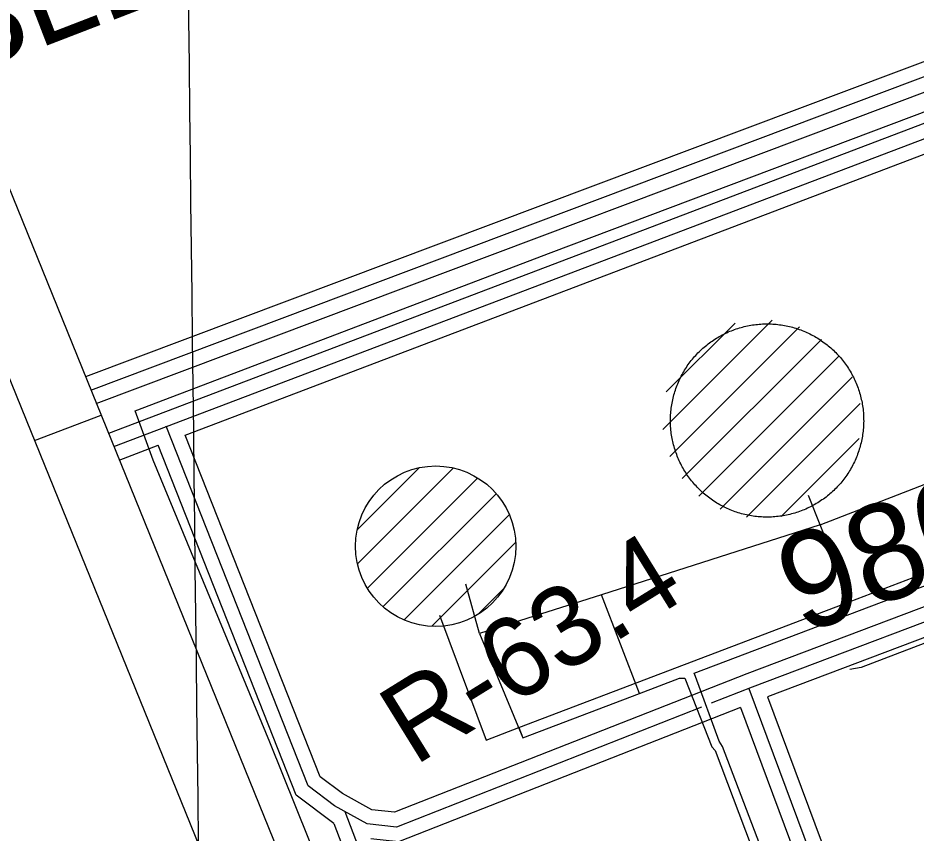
# Model space of a CAD drawing. Extents: x 3694830 to 3732949, y 415201 to 440970.
# Drawn here: x 3709274 to 3710202, y 436044 to 436886 of the extents above; entities that cross this region are included whole.
import ezdxf

# ---------------------------------------------------------------- set-up
doc = ezdxf.new("R2010")
doc.units = 0
for name, color, linetype in [('V-CHAN-NAID', 7, 'Continuous'), ('V-DOMW-TANK', 7, 'Continuous'), ('V-GRID-MAJR', 7, 'Continuous'), ('V-RIVR-EDGE', 7, 'Continuous'), ('V-RIVR-RANG-IDEN', 7, 'Continuous'), ('V-ROAD-CNTR', 7, 'Continuous'), ('V-SITE-OTLN', 7, 'Continuous'), ('V-SURV-IDEN', 7, 'Continuous'), ('V-UTIL-LINE', 7, 'Continuous')]:
    doc.layers.add(name, color=color, linetype=linetype)

msp = doc.modelspace()

# ---------------------------------------------------------------- linework, layer by layer
at = {"layer": 'V-DOMW-TANK'}
for p, q in [((3709940.85, 436460.717), (3710053.81, 436573.677)), ((3709944.1410000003, 436499.364), (3710015.308, 436570.531)), ((3709948.009, 436432.521), (3710082.025, 436566.536)), ((3709960.753, 436409.909), (3710104.5840000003, 436553.74100000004)), ((3709978.056, 436391.857), (3710122.7120000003, 436536.514)), ((3709999.909, 436378.354), (3710136.3000000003, 436514.746)), ((3710027.045, 436370.135), (3710144.528, 436487.618)), ((3710063.091, 436370.826), (3710143.6580000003, 436451.39400000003)), ((3709624.768, 436356.768), (3709688.86, 436420.859)), ((3709625.203, 436321.847), (3709724.002, 436420.646)), ((3709635.38, 436296.669), (3709749.12, 436410.408)), ((3709651.614, 436277.547), (3709768.261, 436394.195)), ((3709673.347, 436263.925), (3709781.879, 436372.456)), ((3709701.965, 436257.188), (3709788.4790000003, 436343.702)), ((3709749.963, 436269.83), (3709775.643, 436295.51))]:
    msp.add_line(p, q, dxfattribs=at)
for points in [[(3709987.458, 436548.963), (3709988.849, 436550.016), (3709990.256, 436551.044), (3709991.681, 436552.045), (3709993.123, 436553.02400000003), (3709994.583, 436553.979), (3709996.058, 436554.904), (3709997.551, 436555.808), (3709999.058, 436556.68200000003), (3710000.58, 436557.53), (3710002.116, 436558.353), (3710003.668, 436559.148), (3710005.233, 436559.916), (3710006.81, 436560.655), (3710008.401, 436561.37), (3710010.003, 436562.056), (3710011.617, 436562.711), (3710013.2430000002, 436563.342), (3710014.879, 436563.942), (3710016.526, 436564.514), (3710018.183, 436565.056), (3710019.848, 436565.57), (3710021.521, 436566.056), (3710023.204, 436566.51), (3710024.894, 436566.936), (3710026.592, 436567.332), (3710028.296, 436567.69800000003), (3710030.006, 436568.036), (3710031.722, 436568.343), (3710033.4420000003, 436568.618), (3710035.167, 436568.868), (3710036.897, 436569.083), (3710038.63, 436569.271), (3710040.364, 436569.427), (3710042.103, 436569.554), (3710043.844, 436569.648), (3710045.5870000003, 436569.71400000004), (3710047.328, 436569.748), (3710049.071, 436569.755), (3710050.813, 436569.728), (3710052.556, 436569.67100000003), (3710054.2970000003, 436569.585), (3710056.036, 436569.468), (3710057.772, 436569.32), (3710059.507, 436569.142), (3710061.238, 436568.933), (3710062.964, 436568.696), (3710064.687, 436568.427), (3710066.403, 436568.128), (3710068.115, 436567.80100000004), (3710069.821, 436567.442), (3710071.521, 436567.055), (3710073.2120000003, 436566.637), (3710074.9, 436566.191), (3710076.573, 436565.71400000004), (3710078.242, 436565.21), (3710079.901, 436564.675), (3710081.5500000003, 436564.112), (3710083.19, 436563.518), (3710084.818, 436562.9), (3710086.436, 436562.251)], [(3710086.436, 436562.251), (3710088.042, 436561.57300000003), (3710089.6350000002, 436560.868), (3710091.218, 436560.137), (3710092.787, 436559.37700000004), (3710094.34, 436558.58900000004), (3710095.882, 436557.77400000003), (3710097.409, 436556.934), (3710098.921, 436556.064), (3710100.416, 436555.173), (3710101.897, 436554.253), (3710103.361, 436553.30700000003), (3710104.807, 436552.336), (3710106.238, 436551.33900000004), (3710107.6520000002, 436550.319), (3710109.046, 436549.275), (3710110.4220000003, 436548.20300000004), (3710111.7800000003, 436547.11), (3710113.1180000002, 436545.994), (3710114.437, 436544.851), (3710115.735, 436543.688), (3710117.0130000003, 436542.506), (3710118.268, 436541.298), (3710119.505, 436540.069), (3710120.718, 436538.817), (3710121.91, 436537.548), (3710123.0810000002, 436536.253), (3710124.228, 436534.941), (3710125.35, 436533.61100000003), (3710126.452, 436532.25800000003), (3710127.5270000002, 436530.886), (3710128.58, 436529.49700000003), (3710129.608, 436528.09), (3710130.612, 436526.66500000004), (3710131.591, 436525.223), (3710132.543, 436523.76300000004), (3710133.471, 436522.288), (3710134.372, 436520.795), (3710135.248, 436519.288), (3710136.096, 436517.766), (3710136.917, 436516.23), (3710137.714, 436514.678), (3710138.4820000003, 436513.113), (3710139.223, 436511.536), (3710139.938, 436509.945), (3710140.62, 436508.343), (3710141.278, 436506.727), (3710141.904, 436505.103), (3710142.506, 436503.467), (3710143.078, 436501.822), (3710143.6210000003, 436500.163), (3710144.1350000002, 436498.498), (3710144.6180000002, 436496.82300000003), (3710145.075, 436495.14), (3710145.501, 436493.452), (3710145.898, 436491.754), (3710146.264, 436490.05), (3710146.6, 436488.34), (3710146.9080000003, 436486.624), (3710147.186, 436484.904), (3710147.432, 436483.179), (3710147.649, 436481.449), (3710147.835, 436479.716), (3710147.9930000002, 436477.98), (3710148.1180000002, 436476.24100000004), (3710148.214, 436474.50200000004), (3710148.2800000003, 436472.759), (3710148.315, 436471.018), (3710148.319, 436469.273), (3710148.292, 436467.531), (3710148.237, 436465.79000000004), (3710148.149, 436464.049), (3710148.032, 436462.31), (3710147.884, 436460.574), (3710147.7060000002, 436458.83900000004), (3710147.4990000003, 436457.108), (3710147.2600000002, 436455.382), (3710146.992, 436453.66000000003), (3710146.6950000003, 436451.943), (3710146.367, 436450.233), (3710146.008, 436448.525), (3710145.619, 436446.825), (3710145.204, 436445.134), (3710144.757, 436443.44800000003), (3710144.2800000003, 436441.773), (3710143.774, 436440.104), (3710143.24, 436438.445), (3710142.676, 436436.79600000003), (3710142.082, 436435.156), (3710141.464, 436433.528), (3710140.8170000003, 436431.91000000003), (3710140.139, 436430.304), (3710139.434, 436428.70900000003), (3710138.701, 436427.128), (3710137.941, 436425.559), (3710137.1550000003, 436424.004), (3710136.34, 436422.46400000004), (3710135.498, 436420.93700000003), (3710134.632, 436419.425), (3710133.737, 436417.928), (3710132.8170000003, 436416.449)], [(3709981.177, 436396.09), (3709979.899, 436397.276), (3709978.642, 436398.482), (3709977.407, 436399.711), (3709976.19, 436400.962), (3709974.998, 436402.234), (3709973.8310000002, 436403.527), (3709972.684, 436404.83900000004), (3709971.56, 436406.17100000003), (3709970.46, 436407.522), (3709969.383, 436408.89400000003), (3709968.33, 436410.283), (3709967.302, 436411.69), (3709966.299, 436413.115), (3709965.322, 436414.559), (3709964.367, 436416.017), (3709963.44, 436417.494), (3709962.538, 436418.985), (3709961.664, 436420.492), (3709960.8140000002, 436422.014), (3709959.9930000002, 436423.552), (3709959.198, 436425.102), (3709958.43, 436426.667), (3709957.6890000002, 436428.244), (3709956.9760000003, 436429.833), (3709956.29, 436431.43700000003), (3709955.633, 436433.053), (3709955.004, 436434.677), (3709954.404, 436436.313), (3709953.832, 436437.96), (3709953.292, 436439.614), (3709952.776, 436441.281), (3709952.292, 436442.957), (3709951.836, 436444.63800000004), (3709951.41, 436446.33), (3709951.014, 436448.023), (3709950.648, 436449.729), (3709950.31, 436451.44), (3709950.003, 436453.156), (3709949.7260000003, 436454.876), (3709949.478, 436456.603), (3709949.261, 436458.331), (3709949.075, 436460.064), (3709948.919, 436461.8), (3709948.792, 436463.539), (3709948.696, 436465.28), (3709948.632, 436467.01900000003), (3709948.598, 436468.764), (3709948.594, 436470.506), (3709948.6180000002, 436472.249), (3709948.676, 436473.99), (3709948.762, 436475.731), (3709948.878, 436477.472), (3709949.028, 436479.208), (3709949.2060000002, 436480.941), (3709949.415, 436482.672), (3709949.65, 436484.398), (3709949.919, 436486.12), (3709950.218, 436487.83900000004), (3709950.545, 436489.549), (3709950.906, 436491.255), (3709951.291, 436492.955), (3709951.7090000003, 436494.646), (3709952.1550000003, 436496.332), (3709952.63, 436498.009), (3709953.136, 436499.67600000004), (3709953.671, 436501.335), (3709954.234, 436502.98600000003), (3709954.826, 436504.626), (3709955.446, 436506.25200000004), (3709956.095, 436507.87), (3709956.771, 436509.478), (3709957.4760000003, 436511.071), (3709958.2090000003, 436512.652), (3709958.969, 436514.221), (3709959.757, 436515.775), (3709960.5700000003, 436517.318), (3709961.412, 436518.843), (3709962.2800000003, 436520.355), (3709963.173, 436521.852), (3709964.093, 436523.332), (3709965.041, 436524.797), (3709966.0100000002, 436526.243), (3709967.005, 436527.674), (3709968.0270000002, 436529.087), (3709969.072, 436530.482), (3709970.143, 436531.858), (3709971.234, 436533.21400000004), (3709972.352, 436534.553), (3709973.491, 436535.87), (3709974.654, 436537.169), (3709975.84, 436538.447), (3709977.048, 436539.704), (3709978.2770000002, 436540.939), (3709979.529, 436542.154), (3709980.8000000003, 436543.346), (3709982.093, 436544.515), (3709983.403, 436545.662), (3709984.737, 436546.786), (3709986.088, 436547.886), (3709987.458, 436548.963)], [(3710132.8170000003, 436416.449), (3710131.8710000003, 436414.985), (3710130.9, 436413.537), (3710129.9050000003, 436412.106), (3710128.8850000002, 436410.695), (3710127.839, 436409.3), (3710126.77, 436407.924), (3710125.676, 436406.566), (3710124.56, 436405.228), (3710123.419, 436403.91000000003), (3710122.256, 436402.61100000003), (3710121.0700000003, 436401.333), (3710119.864, 436400.076), (3710118.633, 436398.841), (3710117.384, 436397.626), (3710116.112, 436396.434), (3710114.8200000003, 436395.265), (3710113.507, 436394.118), (3710112.176, 436392.996), (3710110.822, 436391.89400000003), (3710109.452, 436390.819), (3710108.063, 436389.766), (3710106.654, 436388.738), (3710105.231, 436387.734), (3710103.787, 436386.755), (3710102.329, 436385.803), (3710100.852, 436384.875), (3710099.361, 436383.974), (3710097.8540000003, 436383.098), (3710096.33, 436382.25), (3710094.794, 436381.427), (3710093.244, 436380.632), (3710091.679, 436379.864), (3710090.1, 436379.123), (3710088.511, 436378.41000000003), (3710086.907, 436377.726), (3710085.293, 436377.068), (3710083.667, 436376.44), (3710082.031, 436375.84), (3710080.384, 436375.268), (3710078.73, 436374.728), (3710077.063, 436374.211), (3710075.389, 436373.726), (3710073.704, 436373.271), (3710072.0160000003, 436372.84500000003), (3710070.319, 436372.44800000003), (3710068.615, 436372.082), (3710066.904, 436371.746), (3710065.19, 436371.438), (3710063.47, 436371.16000000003), (3710061.744, 436370.914), (3710060.015, 436370.697), (3710058.2800000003, 436370.511), (3710056.546, 436370.353), (3710054.807, 436370.228), (3710053.066, 436370.132), (3710051.325, 436370.066), (3710049.583, 436370.032), (3710047.84, 436370.027), (3710046.097, 436370.054), (3710044.3540000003, 436370.109), (3710042.613, 436370.197), (3710040.8740000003, 436370.314), (3710039.1380000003, 436370.46400000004), (3710037.4050000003, 436370.642), (3710035.6750000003, 436370.847), (3710033.948, 436371.08400000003), (3710032.224, 436371.352), (3710030.507, 436371.651), (3710028.7970000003, 436371.979), (3710027.089, 436372.338), (3710025.392, 436372.72500000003), (3710023.698, 436373.142), (3710022.014, 436373.58900000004), (3710020.3370000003, 436374.066), (3710018.67, 436374.572), (3710017.011, 436375.104), (3710015.36, 436375.668), (3710013.722, 436376.259), (3710012.092, 436376.88), (3710010.4760000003, 436377.527), (3710008.8680000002, 436378.207), (3710007.275, 436378.912), (3710005.694, 436379.645), (3710004.125, 436380.405), (3710002.571, 436381.191), (3710001.029, 436382.006), (3709999.503, 436382.846), (3709997.989, 436383.71400000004), (3709996.494, 436384.609), (3709995.014, 436385.529), (3709993.549, 436386.473), (3709992.1010000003, 436387.444), (3709990.6720000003, 436388.441), (3709989.259, 436389.461), (3709987.864, 436390.507), (3709986.488, 436391.576), (3709985.132, 436392.67), (3709983.793, 436393.786), (3709982.474, 436394.927), (3709981.177, 436396.09)]]:
    msp.add_lwpolyline(points, dxfattribs=at)
msp.add_circle((3709705.866, 436339.971), 82.90337228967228, dxfattribs=at)
at = {"layer": 'V-GRID-MAJR'}
msp.add_spline([(3709640.947, 420742.549), (3709569.5810000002, 426799.866), (3709498.1780000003, 432860.268), (3709426.776, 438920.675), (3709426.74, 438923.75200000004)], degree=3, dxfattribs=at)
at = {"layer": 'V-RIVR-EDGE'}
msp.add_spline([(3709416.4086940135, 438923.6291086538), (3709424.1988316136, 438904.773695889), (3709441.498636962, 438869.1463758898), (3709450.7660893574, 438855.7792566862), (3709471.7321975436, 438831.06085562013), (3709491.087835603, 438809.1770253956), (3709508.821004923, 438785.2753580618), (3709539.0005717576, 438725.3540020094), (3709552.28670034, 438701.86770073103), (3709586.928306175, 438647.59648856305), (3709593.765555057, 438632.61789934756), (3709609.475887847, 438608.31686410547), (3709646.122332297, 438547.166407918), (3709660.20819658, 438520.03880090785), (3709671.883855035, 438499.3870704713), (3709677.9163687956, 438486.02795034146), (3709685.161984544, 438472.6658305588), (3709701.6760525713, 438446.3409589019), (3709741.55843554, 438385.58687097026), (3709764.533381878, 438355.60669520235), (3709775.0079369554, 438339.81037237), (3709795.1513121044, 438309.4328284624), (3709809.2401760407, 438283.5183234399), (3709836.622167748, 438236.9480884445), (3709866.8267316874, 438187.1359156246), (3709888.979944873, 438151.90096434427), (3709906.3017476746, 438125.1697255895), (3709922.819815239, 438100.46232324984), (3709934.914839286, 438085.8751028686), (3709970.7825456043, 438036.85766632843), (3709995.37496126, 438006.87349102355), (3710014.7305993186, 437984.9896607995), (3710041.3408520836, 437953.3830167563), (3710062.3089600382, 437929.4733503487), (3710132.4938955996, 437858.5350878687), (3710157.4956780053, 437830.571749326), (3710170.801804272, 437815.1727946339), (3710191.371544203, 437793.6903320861), (3710222.8402042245, 437764.4978934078), (3710249.054088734, 437736.12718788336), (3710268.416725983, 437717.07392896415), (3710289.7782025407, 437688.71522204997), (3710309.527209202, 437662.3823513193), (3710331.6944207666, 437632.8085426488), (3710343.3860773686, 437618.626689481), (3710343.7744465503, 437612.1558123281), (3710342.5193494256, 437595.1753841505), (3710341.6906170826, 437587.0900373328), (3710344.086824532, 437574.95301814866), (3710349.3166029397, 437564.02210176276), (3710357.3809521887, 437554.7016555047), (3710372.310547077, 437541.7249052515), (3710390.859450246, 437520.6518094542), (3710416.2765987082, 437497.13551164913), (3710444.9316854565, 437474.8243167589), (3710461.870118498, 437456.5857918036), (3710478.796552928, 437433.4948588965), (3710492.1126780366, 437422.13957749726), (3710505.42980303, 437411.18866342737), (3710519.5466637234, 437396.596443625), (3710538.4989343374, 437375.11798061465), (3710572.3807998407, 437340.6627673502), (3710589.7046024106, 437314.74026325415), (3710598.9670553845, 437299.3513074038), (3710610.6637114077, 437287.1912908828), (3710630.424716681, 437265.71082810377), (3710667.12815453, 437227.6093096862), (3710694.9645077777, 437201.25644127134), (3710719.984288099, 437180.5717146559), (3710742.5838637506, 437162.31919132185), (3710763.1646024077, 437145.28476939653), (3710783.344973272, 437129.8688166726), (3710806.3649144, 437118.08517072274), (3710826.961651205, 437107.5206260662), (3710844.318449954, 437094.9422438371), (3710865.3005562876, 437076.6937200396), (3710879.819784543, 437061.2917656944), (3710892.7235432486, 437046.7025455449), (3710907.6561377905, 437034.93889727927), (3710922.9910998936, 437022.3655144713), (3710947.599513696, 436998.85121643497), (3710956.481596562, 436993.1680763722), (3710973.4230292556, 436976.14265340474), (3710992.783666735, 436956.2806598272), (3711016.176978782, 436931.96062678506), (3711039.5652914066, 436905.6187570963), (3711072.625423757, 436865.90876831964), (3711081.484509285, 436850.9251796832), (3711083.076981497, 436840.8119969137), (3711081.4325153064, 436829.8980785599), (3711079.3936806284, 436823.0288333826), (3711079.379682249, 436817.3676907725), (3711081.7798892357, 436806.8481409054), (3711087.8224018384, 436797.53269406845), (3711088.6101389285, 436789.0389803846), (3711091.814081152, 436776.4955941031), (3711098.2539618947, 436764.3485760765), (3711106.727677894, 436757.0489665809), (3711115.204393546, 436750.96245907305), (3711118.014967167, 436742.86811329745), (3711119.2020721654, 436732.3515630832), (3711119.1750752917, 436721.4336451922), (3711123.9894876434, 436706.0556880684), (3711132.051837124, 436695.92650715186), (3711146.563066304, 436677.2896141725), (3711154.6214162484, 436665.5429639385), (3711168.321911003, 436646.0993360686), (3711177.969733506, 436623.02640107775), (3711181.5620449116, 436604.0121376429), (3711185.97109005, 436588.23081307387), (3711194.825176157, 436571.2253877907), (3711219.4165919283, 436540.83684515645), (3711231.9059844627, 436522.2049515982), (3711251.2626224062, 436500.7254887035), (3711276.667772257, 436472.3567829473), (3711302.06392315, 436440.34877122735), (3711327.076704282, 436416.8334733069), (3711345.2332387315, 436400.6137853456), (3711358.555363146, 436391.684707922), (3711362.599036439, 436391.6747090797), (3711365.0292399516, 436393.2861790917), (3711367.0570759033, 436395.70738364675), (3711360.219827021, 436410.68597286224), (3711348.954535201, 436433.7629073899), (3711348.5551672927, 436435.7857439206), (3711350.185635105, 436441.0385196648), (3711353.4265730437, 436443.4567245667), (3711360.7111842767, 436445.86493062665), (3711370.4100008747, 436443.41472942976), (3711379.6914516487, 436435.7087528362), (3711385.3465949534, 436433.2685504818), (3711393.0295742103, 436433.2495526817), (3711401.930654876, 436435.2493918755), (3711411.2321033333, 436435.6307618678), (3711418.9080834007, 436432.78119276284), (3711433.432311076, 436419.4010750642), (3711452.783949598, 436395.8997755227), (3711476.579629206, 436370.77000793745), (3711503.188882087, 436338.7589965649), (3711528.991400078, 436307.5587196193), (3711539.873322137, 436292.97449889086), (3711550.7562440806, 436278.7946454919), (3711562.456899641, 436268.2520982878), (3711578.5835983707, 436248.8024711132), (3711601.943914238, 436211.13831620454), (3711619.659085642, 436179.9580369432), (3711638.5823596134, 436146.75292138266), (3711647.8398131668, 436129.34212888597), (3711661.950674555, 436112.3237051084), (3711680.103209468, 436094.48654782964), (3711699.4598474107, 436073.0070849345), (3711711.151504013, 436058.8252317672), (3711730.8985109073, 436031.68362637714), (3711750.261148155, 436012.63036745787), (3711780.508707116, 435980.2059897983), (3711801.8701836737, 435951.84728288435), (3711825.6408661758, 435916.60833206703), (3711836.9131571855, 435896.3619688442), (3711875.59743643, 435841.6763905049), (3711900.1688545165, 435803.2005012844), (3711927.9632126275, 435759.86420503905), (3711955.73657317, 435708.0361948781), (3711962.5618234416, 435688.205197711), (3711968.5933373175, 435674.4417102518), (3711979.0558937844, 435653.7929794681), (3711993.17075471, 435638.3920250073), (3712013.346126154, 435620.954235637), (3712024.242046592, 435612.0311575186), (3712033.920865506, 435601.493609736), (3712046.415257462, 435584.88355282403), (3712059.706385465, 435563.41908819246), (3712069.369206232, 435546.4116631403), (3712083.075700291, 435529.39423924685), (3712097.180562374, 435509.9496114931), (3712116.958565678, 435495.34339331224), (3712130.686057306, 435486.81768333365), (3712141.571978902, 435473.85093192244), (3712168.5875988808, 435442.64765532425), (3712171.40017227, 435435.3620442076), (3712183.087829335, 435419.5627217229), (3712199.6238948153, 435402.1339313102), (3712223.8329407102, 435380.64246980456), (3712242.787211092, 435359.97274145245), (3712257.297440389, 435340.93148114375), (3712270.9899360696, 435318.25291463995), (3712283.081960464, 435302.4525922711), (3712301.62086479, 435277.3358231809), (3712346.382652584, 435227.48765452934), (3712366.5320270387, 435199.5363145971), (3712381.439624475, 435177.66348309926), (3712398.7734258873, 435155.78465229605), (3712416.9119624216, 435132.2863524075), (3712436.612974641, 435086.5438498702), (3712455.538248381, 435054.1474689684), (3712466.4151710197, 435037.5414115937), (3712488.9957488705, 435011.60590900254), (3712512.7904285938, 434986.07177408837), (3712546.2739260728, 434954.04376468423), (3712574.5146466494, 434927.6898963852), (3712607.1664121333, 434886.36343817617), (3712630.953092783, 434857.5943646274), (3712637.809339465, 434850.2987546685), (3712652.7349348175, 434835.7045350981), (3712657.9707125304, 434827.1998226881), (3712659.1638168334, 434819.10947644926), (3712661.5730227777, 434812.2292325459), (3712661.959392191, 434804.94962073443), (3712668.8156388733, 434797.65401077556), (3712682.5201331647, 434779.8278522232), (3712700.6606694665, 434757.138286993), (3712724.0369834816, 434725.94400935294), (3712742.580887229, 434702.8490769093), (3712756.2873812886, 434685.83165301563), (3712784.543100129, 434665.54329465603), (3712804.328102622, 434653.76764777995), (3712827.347043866, 434641.579634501), (3712857.6255992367, 434621.6906440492), (3712868.5125207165, 434609.1282599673), (3712884.648218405, 434593.31793875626), (3712899.980180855, 434579.5314539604), (3712922.180388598, 434563.30176715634), (3712941.5500250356, 434547.07907954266), (3712958.0810910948, 434527.6284524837), (3712978.245463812, 434505.74262249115), (3712995.1928958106, 434491.1434034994), (3713016.172002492, 434471.68177771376), (3713032.291702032, 434449.4015792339), (3713043.3570858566, 434433.4553886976)], degree=3, dxfattribs=at)
at = {"layer": 'V-ROAD-CNTR'}
for points in [[(3708892.441176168, 437627.95871821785), (3709350.6692597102, 436498.3989773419), (3709562.557835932, 435976.2310216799)], [(3708824.231312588, 437600.2877735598), (3709282.4603961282, 436470.7250326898), (3709494.3509723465, 435948.55307703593)], [(3709344.186272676, 436515.40394333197), (3710396.0641689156, 436910.977152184), (3710424.6891116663, 436915.0261440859), (3710456.2190486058, 436909.3021555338), (3710484.160992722, 436886.2622016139), (3710535.9468891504, 436841.4892911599), (3710653.969653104, 436727.33651946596)], [(3709349.4662621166, 436501.36397141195), (3710399.7991614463, 436896.3561814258), (3710424.3921122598, 436899.8351744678), (3710449.693061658, 436895.2421836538), (3710474.4830120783, 436874.80022453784), (3710525.819909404, 436830.41631330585), (3710643.5416739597, 436716.55454102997)], [(3709354.7462515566, 436487.3239994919), (3710403.5341539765, 436881.73521066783), (3710424.095112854, 436884.64420484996), (3710443.16707471, 436881.1822117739), (3710464.805031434, 436863.3382474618), (3710515.692929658, 436819.34333545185), (3710633.1136948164, 436705.7725625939)], [(3709367.867225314, 436456.9090603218), (3710437.484086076, 436863.36324741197), (3710466.0060290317, 436859.3702553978), (3710492.33697637, 436838.28829756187), (3710557.4220940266, 436773.843621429)], [(3709373.195214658, 436442.8870883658), (3710439.215082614, 436847.9742781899), (3710459.8470413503, 436845.08628396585), (3710482.344996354, 436827.0733199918), (3710644.295672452, 436666.715640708), (3710681.521598, 436596.94978023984), (3710711.243538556, 436523.48792716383), (3710711.82653739, 436485.086003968), (3710699.333562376, 436460.4790531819), (3710666.590627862, 436440.22609368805), (3710576.803807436, 436399.591174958), (3710033.060894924, 436194.1845857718), (3709990.82797939, 436177.5896189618)], [(3709447.0270669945, 436454.89706434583), (3710440.946079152, 436832.58530896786), (3710453.688053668, 436830.80231253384), (3710472.3530163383, 436815.858342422), (3710533.442374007, 436755.3696430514)], [(3709291.118378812, 436449.38907536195), (3709359.92924119, 436475.57902298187)], [(3709980.63799977, 436173.58662696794), (3709665.2486305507, 436049.66087482), (3709635.19869065, 436052.91686830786), (3709601.31875841, 436071.7948305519), (3709574.026812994, 436092.209789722), (3709427.252106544, 436464.1450458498)], [(3710584.676011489, 436419.6186263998), (3710571.0548189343, 436413.4541472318), (3710027.66790571, 436208.1815577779), (3709663.196634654, 436064.9708441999), (3709639.840681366, 436067.5018391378), (3709609.49874205, 436084.4088053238), (3709586.4177882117, 436101.6727707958), (3709447.0270669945, 436454.89706434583)], [(3709378.5232040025, 436428.86511641), (3709418.9821230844, 436444.2390856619)], [(3709600.6927596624, 436053.528867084), (3709561.635837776, 436082.7468086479), (3709418.9821230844, 436444.2390856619)], [(3710567.818825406, 436380.16121381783), (3710049.00286304, 436184.17260579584)], [(3710029.7519015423, 436192.884588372), (3710175.06261092, 435802.71436871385), (3710567.7088256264, 434778.02141810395), (3710862.485236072, 434012.1299498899)], [(3710049.00286304, 436184.17260579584), (3710189.094582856, 435808.0153581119), (3710353.7212536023, 435378.389217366)], [(3710021.024918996, 436173.3396274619), (3709667.300626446, 436034.3509054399), (3709638.9296831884, 436037.42589928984)], [(3710021.024918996, 436173.3396274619), (3710161.030638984, 435797.41337931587), (3710553.705853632, 434772.64342885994), (3710848.48626407, 434006.74196066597)], [(3709612.06873691, 436065.8048425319), (3709855.5562499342, 435426.5751209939), (3710078.35780433, 434843.7532866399), (3710117.4147262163, 434734.7685046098), (3710129.7357015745, 434683.2936075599), (3710136.61768781, 434585.69180276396)], [(3709600.6927596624, 436053.528867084), (3709841.542277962, 435421.22713169), (3710064.290832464, 434838.5442970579), (3710103.01775501, 434730.4795131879), (3710114.8597313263, 434681.0046121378), (3710121.6547177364, 434584.63680487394)]]:
    msp.add_lwpolyline(points, dxfattribs=at)
at = {"layer": 'V-SITE-OTLN'}
msp.add_lwpolyline([(3710116.8200000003, 434315.492), (3710103.281, 434530.375), (3710071.173, 434713.722), (3710009.773, 434928.20900000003), (3709903.992, 435196.472), (3709812.61, 435431.116), (3709685.89, 435765.118), (3709588.199, 436003.632), (3709534.5270000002, 436137.366), (3709413.644, 436429.047), (3709406.7970000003, 436447.89900000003), (3709395.179, 436479.896), (3709825.3880000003, 436643.505), (3710342.438, 436838.43)], dxfattribs=at)
at = {"layer": 'V-UTIL-LINE'}
for p, q in [((3710103.429, 436362.112), (3709877.352, 436289.846)), ((3709751.1210000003, 436249.609), (3709736.9390000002, 436300.617)), ((3709877.352, 436289.846), (3709751.1210000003, 436249.609)), ((3709916.534, 436187.92100000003), (3709877.352, 436289.846)), ((3709751.1210000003, 436249.609), (3709796.005, 436141.954))]:
    msp.add_line(p, q, dxfattribs=at)
for points in [[(3710103.429, 436362.112), (3710303.356, 436439.45900000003), (3710422.603, 436487.599)], [(3709709.782, 436268.604), (3709757.923, 436139.533), (3709791.995, 436152.51300000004), (3710134.341, 436282.944), (3710452.615, 436404.204), (3710490.455, 436418.62), (3710489.69, 436416.261), (3710493.31, 436407.313), (3710522.128, 436336.10000000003), (3710521.761, 436332.95900000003), (3710704.936, 435861.321), (3710711.625, 435830.173), (3710781.71, 435648.068), (3710800.299, 435619.646), (3710851.585, 435489.815), (3710860.185, 435493.809), (3710926.794, 435313.495), (3710937.3540000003, 435317.505), (3710961.807, 435254.148)], [(3710134.341, 436282.944), (3710120.961, 436318.467), (3710120.961, 436318.467), (3710103.429, 436362.112), (3710091.265, 436392.39400000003)], [(3710510.473, 434799.936), (3710002.4420000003, 436133.059), (3709998.866, 436138.52400000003), (3709974.384, 436205.409), (3709973.1780000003, 436208.93200000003), (3710337.679, 436346.738)], [(3710276.022, 436142.835), (3710234.843, 436248.675), (3710145.656, 436214.515), (3710133.8740000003, 436212.45)], [(3709791.995, 436152.51300000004), (3709796.005, 436141.954), (3709916.534, 436187.92100000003), (3709957.92, 436203.705), (3709963.413, 436203.75), (3709991.46, 436132.57800000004), (3709994.633, 436128.681), (3710031.873, 436030.199), (3710123.724, 435787.31200000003), (3710246.279, 435463.241), (3710425.026, 434990.566), (3710555.594, 434645.29600000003), (3710671.847, 434337.885), (3710759.444, 434106.25)]]:
    msp.add_lwpolyline(points, dxfattribs=at)

# ---------------------------------------------------------------- texts
at = {"layer": 'V-CHAN-NAID'}
msp.add_text('ENTERGY SUBMERGED  CABLES (63.5) (2)', height=100.000002, rotation=21.09794958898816, dxfattribs=at).set_placement((3707526.299892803, 436171.4813433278))
at = {"layer": 'V-RIVR-RANG-IDEN'}
msp.add_text('R-63.4', height=82.999998, rotation=31.74823478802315, dxfattribs=at).set_placement((3709683.892, 436112.216))
at = {"layer": 'V-SURV-IDEN'}
msp.add_text('980+62.0', height=100.00000000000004, rotation=20.921912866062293, dxfattribs=at).set_placement((3710084.7182809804, 436248.1161379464))

doc.saveas('drawing.dxf')
